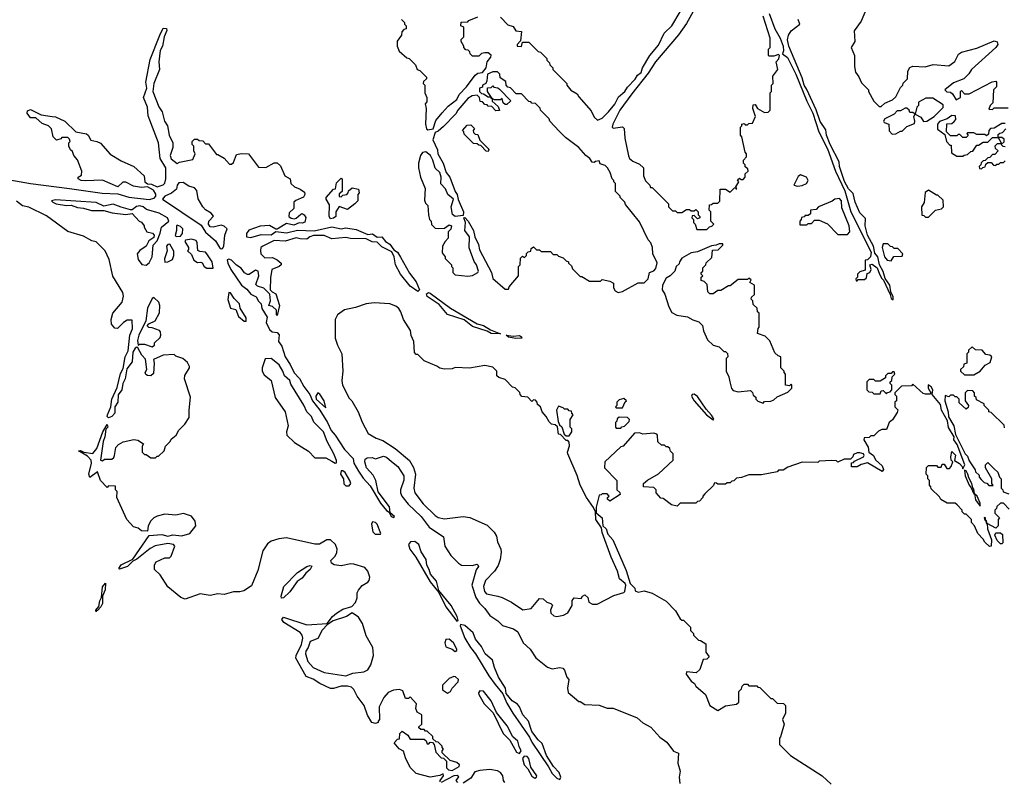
# Model space of a CAD drawing. Extents: x 2386423 to 2568864, y 578392 to 761999.
# Tile 373 of 454: x 2522756 to 2529060, y 693319 to 698194. Entities that reach past the tile are written whole.
import ezdxf

# ---------------------------------------------------------------- set-up
doc = ezdxf.new("R2010")
doc.units = 0

msp = doc.modelspace()

# ---------------------------------------------------------------- linework, layer by layer
at = {"layer": '0CON05XD'}
for points in [[(2527077.5, 698265), (2527025, 698170), (2526973.9, 698096.1), (2526826.7, 697925), (2526778.8, 697851.2), (2526675, 697720), (2526598.8, 697615), (2526552.5, 697525), (2526550, 697505), (2526555, 697500), (2526615, 697507.5), (2526627, 697497), (2526630, 697435), (2526653, 697323), (2526660, 697305), (2526681.7, 697288.3), (2526725, 697270), (2526750, 697245), (2526750, 697195), (2526761.7, 697161.7), (2526790, 697135), (2526795, 697120), (2526805, 697120), (2526910, 697015), (2526910, 696995), (2526935, 696970), (2526955, 696970), (2526965, 696960), (2526995, 696960), (2527025, 696980), (2527045, 696980), (2527055, 696970), (2527075, 696970), (2527085, 696980), (2527100, 696965), (2527100, 696945), (2527110, 696935), (2527110, 696925), (2527095, 696920), (2527075, 696940), (2527061.7, 696938.3), (2527060, 696925), (2527070, 696915), (2527070, 696895), (2527080, 696885), (2527091.7, 696851.7), (2527155, 696850), (2527171.7, 696868.3), (2527188.3, 696871.7), (2527200, 696885), (2527180, 696905), (2527180, 696965), (2527170, 696975), (2527171.7, 697008.3), (2527185, 697010), (2527195, 697020), (2527225, 697020), (2527238.3, 697031.7), (2527241.7, 697108.3), (2527275, 697110), (2527305, 697090), (2527331.7, 697118.3), (2527340, 697120), (2527341.7, 697111.7), (2527348.3, 697111.7), (2527340, 697125), (2527360, 697155), (2527351.7, 697168.3), (2527365, 697180), (2527375, 697170), (2527388.3, 697171.7), (2527400, 697185), (2527401.7, 697208.3), (2527420, 697225), (2527418.3, 697238.3), (2527401.7, 697251.7), (2527400, 697265), (2527390, 697275), (2527390, 697295), (2527410, 697315), (2527410, 697335), (2527400, 697345), (2527380, 697445), (2527370, 697455), (2527370, 697505), (2527380, 697515), (2527380, 697525), (2527395, 697530), (2527401.7, 697521.7), (2527415, 697520), (2527425, 697530), (2527448.3, 697531.7), (2527467.5, 697575), (2527450, 697625), (2527451.7, 697648.3), (2527465, 697650), (2527480, 697625), (2527525, 697600), (2527547, 697603), (2527560, 697615), (2527560, 697725), (2527570, 697735), (2527570, 697775), (2527580, 697785), (2527578.3, 697831.7), (2527610, 697875), (2527600, 697925), (2527617, 697943), (2527620, 697965), (2527615, 697970), (2527585, 697960), (2527555, 697960), (2527550, 697965), (2527550, 698005), (2527560, 698015), (2527560, 698075), (2527517, 698217)], [(2528177.5, 698265), (2528142.5, 698185), (2528098.3, 698121.7), (2528102.5, 698055), (2528080, 698015), (2528100, 697965), (2528100, 697895), (2528108.3, 697858.3), (2528128.8, 697828.8), (2528145, 697790), (2528190, 697745), (2528190, 697735), (2528225, 697672.5), (2528258.3, 697638.3), (2528271.7, 697638.3), (2528295, 697660), (2528345, 697680), (2528365, 697700), (2528395, 697760), (2528410, 697775), (2528411.7, 697788.3), (2528440, 697815), (2528442.5, 697865), (2528455, 697887.5), (2528475, 697896.7), (2528553, 697893), (2528605, 697906.7), (2528705, 697897.5), (2528743, 697927), (2528766.4, 697973.6), (2528785, 697986.7), (2528885, 698011.2), (2528995, 698058.8), (2529015, 698052.5), (2529018.8, 698035), (2529006.7, 698015), (2528850, 697875), (2528833, 697847), (2528800, 697815), (2528735, 697790), (2528680, 697745), (2528691.7, 697731.7), (2528715, 697730), (2528728.3, 697718.3), (2528751.7, 697681.7)], [(2525200, 698195), (2525220, 698175), (2525220, 698165), (2525230, 698155), (2525230, 698135), (2525215, 698130), (2525203, 698117), (2525200, 698095), (2525173.6, 698056.4), (2525173.3, 698025), (2525185, 697992.5), (2525235, 697950), (2525250, 697945), (2525290, 697905), (2525300, 697875), (2525318.3, 697868.3), (2525360, 697825), (2525360, 697815), (2525341.7, 697798.3), (2525340, 697785), (2525350, 697775), (2525350, 697725), (2525362.5, 697695), (2525361.7, 697668.3), (2525352.5, 697655), (2525357.5, 697625), (2525353.8, 697525), (2525360, 697495), (2525368.8, 697488.8), (2525403.3, 697495), (2525421.1, 697548.9), (2525461.4, 697598.6), (2525500, 697640), (2525555, 697682.5), (2525570, 697715), (2525617.5, 697765), (2525671.4, 697838.6), (2525689.5, 697850.5), (2525720, 697855), (2525742.5, 697885), (2525748.8, 697925), (2525772.5, 697955), (2525775, 697967.5), (2525755, 697982.5), (2525735, 697982.5), (2525711.7, 697978.3), (2525695, 697960), (2525655, 697960), (2525640, 697975), (2525638.3, 697988.3), (2525628.3, 697998.3), (2525611.7, 698001.7), (2525600, 698015), (2525600, 698025), (2525582.5, 698055), (2525583, 698067), (2525600, 698085), (2525600, 698145), (2525580, 698155), (2525581.7, 698178.3), (2525625, 698180), (2525631.7, 698188.3), (2525688.3, 698211.7)], [(2525835, 698210), (2525881.7, 698161.7), (2525915, 698150), (2525931.7, 698121.7), (2525968.3, 698118.3), (2525961.7, 698058.3), (2525940, 698035), (2525940, 698025), (2525968.3, 698021.7), (2525975, 698050), (2526015, 698050), (2526075, 697990), (2526090, 697985), (2526130, 697945), (2526130, 697935), (2526148.3, 697918.3), (2526150, 697905), (2526170, 697885), (2526170, 697875), (2526260, 697785), (2526260, 697775), (2526283.6, 697743.6), (2526325, 697720), (2526335, 697700), (2526415, 697610), (2526435, 697570), (2526455, 697550), (2526485, 697563.3), (2526525, 697603.8), (2526566.6, 697653.4), (2526589.7, 697700.3), (2526630.8, 697735), (2526648.1, 697761.9), (2526697.1, 697812.9), (2526711.8, 697838.2), (2526734, 697855), (2526744.4, 697885.6), (2526790, 697965), (2526845, 698031.2), (2526881.9, 698108.1), (2526931.2, 698155), (2526985.6, 698244.4)], [(2527555, 698232.5), (2527591.2, 698135), (2527625.9, 698075.9), (2527643.8, 698025), (2527646.7, 697995), (2527640, 697975), (2527670.8, 697950.8), (2527724.3, 697844.3), (2527795, 697672.5), (2527834, 697595), (2527872.5, 697475), (2527927, 697367), (2527980, 697225), (2528039.4, 697099.4), (2528076.7, 696965), (2528206.7, 696705), (2528203.3, 696675), (2528185, 696657.5), (2528170, 696655), (2528168.3, 696591.7), (2528135, 696580), (2528120, 696565), (2528120, 696545), (2528110, 696535), (2528111.7, 696521.7), (2528118.3, 696521.7), (2528125, 696530), (2528165, 696530), (2528178.3, 696541.7), (2528181.7, 696568.3), (2528200, 696575), (2528206.7, 696595), (2528200, 696625), (2528215, 696630), (2528246.2, 696606.2), (2528261.2, 696565), (2528275, 696537.5), (2528287, 696527), (2528330, 696435), (2528335, 696410), (2528348.3, 696401.7), (2528349.3, 696419.3), (2528332.5, 696452.5), (2528326.7, 696495), (2528297.5, 696537.5), (2528285, 696582.5), (2528260, 696625), (2528251.2, 696675), (2528230.5, 696700.5), (2528223.3, 696745), (2528183.8, 696813.8), (2528170, 696875), (2528171.7, 696921.7), (2528135, 696957.5), (2528106.1, 697026.1), (2528091.7, 697081.7), (2528061.7, 697111.7), (2528037.5, 697157.5), (2528004, 697255), (2528003.3, 697285), (2527944.1, 697394.1), (2527922.5, 697455), (2527918, 697488), (2527881.4, 697541.4), (2527855, 697617.5), (2527795, 697747.5), (2527778.8, 697775), (2527765, 697822.5), (2527680, 698025), (2527672, 698065), (2527678.8, 698095), (2527695, 698122.5), (2527750, 698165), (2527740, 698195)], [(2522605, 697183.2), (2522825, 697144.4), (2523075.6, 697114.4), (2523282.9, 697082.8), (2523385, 697080.3), (2523455, 697058.8), (2523585, 697042.8), (2523617.7, 697052.3), (2523626.7, 697065), (2523626.5, 697076.5), (2523611.7, 697101.7), (2523575, 697123.5), (2523535, 697120.3), (2523485, 697128.5), (2523435, 697154.2), (2523416, 697154), (2523385, 697124.4), (2523285, 697166.2), (2523175, 697163.1), (2523150, 697165), (2523130, 697175), (2523130, 697185), (2523150.7, 697199.3), (2523153.8, 697225), (2523125.9, 697295.9), (2523102.5, 697325), (2523095, 697350), (2523081.7, 697361.7), (2523070, 697385), (2523070, 697405), (2523080, 697415), (2523075, 697430), (2523065, 697440), (2523025, 697440), (2523018.3, 697431.7), (2522991.7, 697421.7), (2522970, 697445), (2522960, 697495), (2522940, 697515), (2522899.5, 697529.5), (2522860, 697565), (2522825, 697566.7), (2522804, 697595), (2522805, 697610), (2522825, 697618.1), (2522894.2, 697584.2), (2522963.8, 697573.8), (2522985, 697572.5), (2523045, 697543.3), (2523115, 697476.2), (2523182.7, 697462.7), (2523193.3, 697455), (2523211.7, 697421.7), (2523250, 697415), (2523273, 697403), (2523335, 697332.5), (2523405, 697290), (2523487.5, 697255), (2523552.5, 697195), (2523556.7, 697155), (2523575, 697143.3), (2523600.5, 697140.5), (2523635, 697123.8), (2523675, 697136.2), (2523685, 697146.7), (2523692.5, 697175), (2523691.3, 697245), (2523655.5, 697305), (2523645.4, 697405), (2523578.7, 697578.7), (2523573.8, 697635), (2523548.8, 697695), (2523570, 697755), (2523564.2, 697795), (2523590.6, 697939.4), (2523652.5, 698095), (2523675, 698140), (2523695, 698136.7), (2523698.8, 698125), (2523681.2, 698085), (2523669.2, 698025), (2523654.4, 697995.6), (2523646.6, 697923.4), (2523651.1, 697875), (2523615.6, 697785), (2523607.5, 697735), (2523647, 697637), (2523668.8, 697605), (2523684, 697545), (2523701.2, 697515), (2523713.8, 697455), (2523736, 697406), (2523736, 697375), (2523718.6, 697325), (2523725, 697302.5), (2523765, 697272.5), (2523778.3, 697281.7), (2523865, 697300), (2523880, 697335), (2523870, 697355), (2523870, 697385), (2523860, 697395), (2523860, 697415), (2523875, 697430), (2523895, 697430), (2523905, 697420), (2523928.3, 697418.3), (2523945, 697400), (2523965, 697400), (2524015, 697330), (2524025, 697330), (2524065, 697307.5), (2524098.3, 697268.3), (2524111.7, 697268.3), (2524125, 697280), (2524145, 697330), (2524175, 697336.7), (2524220, 697335), (2524285, 697250), (2524331.7, 697248.3), (2524385, 697277.5), (2524405, 697277.5), (2524425, 697257.5), (2524453.6, 697193.6), (2524487.5, 697175), (2524492.5, 697145), (2524515, 697123.3), (2524551.7, 697108.3), (2524579.3, 697089.3), (2524582.5, 697075), (2524573, 697057), (2524523, 697037), (2524510, 697025), (2524510, 696985), (2524481.7, 696958.3), (2524480, 696935), (2524493, 696923), (2524515, 696920), (2524527, 696923), (2524555, 696950), (2524565, 696952.5), (2524577.5, 696945), (2524587.1, 696927.1), (2524581.7, 696898.3), (2524565, 696892), (2524545, 696893.3), (2524511.7, 696878.3), (2524465, 696890), (2524405, 696852.5), (2524395, 696852.5), (2524356.1, 696876.1), (2524295, 696873.3), (2524223.2, 696846.8), (2524208, 696825), (2524208.8, 696805), (2524235, 696798.8), (2524301.7, 696818.3), (2524365, 696817.1), (2524395, 696837.5), (2524465, 696829.7), (2524535, 696847.3), (2524641.5, 696841.5), (2524755, 696868.5), (2524815, 696856), (2524845, 696862.2), (2524910.7, 696850.7), (2524985, 696820), (2525015, 696822.5), (2525045, 696802.5), (2525075, 696804.2), (2525098.6, 696775), (2525126.3, 696756.3), (2525151.1, 696721.1), (2525175.3, 696705.3), (2525194.7, 696674.8), (2525251.8, 696571.8), (2525294.5, 696515), (2525315.6, 696465), (2525305.4, 696454.6), (2525255, 696488.5), (2525194.1, 696564.1), (2525161.5, 696625), (2525154.5, 696675), (2525137.6, 696707.6), (2525075, 696740), (2525045, 696769.2), (2525012.7, 696772.7), (2524975, 696790.5), (2524873.6, 696793.6), (2524845, 696800), (2524755, 696792), (2524705, 696812.3), (2524636.8, 696813.2), (2524613.3, 696805), (2524595, 696790), (2524551.2, 696791.2), (2524525, 696798.6), (2524454.6, 696775.4), (2524385, 696780), (2524313.3, 696745), (2524300, 696735), (2524297.5, 696715), (2524300, 696695), (2524325, 696670), (2524375, 696672.5), (2524405, 696657.5), (2524430, 696635), (2524430, 696625), (2524416.1, 696613.9), (2524370, 696595), (2524361.7, 696541.7)], [(2526587.7, 696447.7), (2526615, 696453.3), (2526715, 696510), (2526755, 696510), (2526780, 696535), (2526787.5, 696575), (2526815, 696586), (2526828.9, 696601.1), (2526836.7, 696636.7), (2526810, 696695), (2526807.5, 696735), (2526797.5, 696765), (2526780, 696785), (2526725, 696900), (2526635, 697010), (2526630, 697025), (2526600, 697055), (2526600, 697065), (2526570, 697095), (2526570, 697145), (2526560, 697155), (2526560, 697165), (2526550, 697175), (2526537.5, 697215), (2526520, 697245), (2526505, 697260), (2526471.7, 697271.7), (2526465, 697290), (2526443, 697287), (2526435, 697280), (2526421.7, 697281.7), (2526406.4, 697306.4), (2526380, 697325), (2526336.4, 697376.4), (2526250.7, 697440.7), (2526210.7, 697480.7), (2526150, 697545), (2526145, 697560), (2526090, 697615), (2526088.3, 697628.3), (2526058.3, 697658.3), (2526035, 697660), (2526028.3, 697668.3), (2526015, 697670), (2525968.3, 697718.3), (2525935, 697720), (2525898.3, 697758.3), (2525881.7, 697761.7), (2525870, 697775), (2525868.3, 697798.3), (2525831.7, 697821.7), (2525830, 697845), (2525815, 697860), (2525785, 697860), (2525750, 697845), (2525747.5, 697802.5), (2525740, 697785), (2525720, 697775), (2525718.3, 697761.7), (2525700, 697755), (2525700, 697735), (2525711.7, 697721.7), (2525725, 697720), (2525755, 697700), (2525770, 697700), (2525771.7, 697691.7), (2525780, 697690), (2525781.7, 697671.7), (2525818.3, 697638.3), (2525828.3, 697611.7), (2525805, 697610), (2525778.3, 697638.3), (2525755, 697640), (2525748.3, 697648.3), (2525735, 697650), (2525718.3, 697668.3), (2525705, 697670), (2525700, 697695), (2525685, 697710), (2525653, 697707), (2525625, 697690), (2525562, 697615), (2525549.2, 697590.8), (2525470, 697510), (2525435, 697480), (2525415, 697472.5), (2525400, 697425), (2525431.7, 697361.7), (2525432.5, 697335), (2525466.7, 697275), (2525486.7, 697215), (2525510, 697185), (2525544.1, 697094.1), (2525556.7, 697075), (2525563.6, 697043.6), (2525596.7, 696965), (2525595, 696940), (2525543.8, 696933.8), (2525526.4, 696946.4), (2525518, 696995), (2525533.3, 697045), (2525496.2, 697075), (2525482.3, 697112.3), (2525452.3, 697142.3), (2525454, 697185), (2525446.7, 697215), (2525415, 697242.5), (2525402, 697295), (2525386.7, 697325), (2525357.1, 697347.1), (2525335, 697343.8), (2525322, 697325), (2525310, 697275), (2525310, 697245), (2525322.5, 697185), (2525353, 697113), (2525348.3, 697038.3), (2525355, 697020), (2525370, 697005), (2525372.5, 696945), (2525380, 696915), (2525390, 696905), (2525393, 696883), (2525415, 696860), (2525435, 696857.5), (2525475, 696860), (2525505, 696880), (2525520, 696875), (2525517, 696853), (2525500, 696835), (2525500, 696795), (2525480, 696775), (2525462.5, 696745), (2525461.7, 696701.7), (2525480, 696675), (2525480, 696665), (2525520, 696625), (2525520, 696615), (2525530, 696605), (2525530, 696575), (2525545, 696560), (2525625, 696552.5), (2525655, 696557.5), (2525690, 696575), (2525692.5, 696585), (2525680, 696625), (2525666.1, 696646.1), (2525633.9, 696733.9), (2525636.2, 696805), (2525606.2, 696845), (2525610, 696895), (2525600, 696925), (2525605, 696927.5), (2525627.5, 696905), (2525661.2, 696845), (2525670, 696805), (2525694.1, 696754.1), (2525700.5, 696720.5), (2525776.8, 696576.8), (2525785, 696537.5), (2525865, 696470), (2525885, 696470), (2525890, 696485), (2525950, 696555), (2525950, 696615), (2525960, 696625), (2525961.7, 696668.3), (2525975, 696680), (2525988.3, 696671.7), (2526000, 696685), (2526001.7, 696698.3), (2526011.7, 696708.3), (2526028.3, 696711.7), (2526031.7, 696728.3), (2526045, 696740), (2526065, 696720), (2526085, 696720), (2526095, 696710), (2526155, 696710), (2526171.7, 696691.7), (2526195, 696690), (2526205, 696680), (2526235, 696670), (2526255, 696650), (2526270, 696645), (2526270, 696635), (2526288.3, 696618.3), (2526295, 696600), (2526345, 696550), (2526355, 696550), (2526405, 696520), (2526475, 696520), (2526485, 696530), (2526535, 696520), (2526557, 696507), (2526558, 696478), (2526567.5, 696457.5), (2526587.7, 696447.7)], [(2525875, 697650), (2525865, 697650), (2525851.7, 697661.7), (2525845, 697690), (2525835, 697680), (2525795, 697680), (2525780, 697690), (2525750, 697735), (2525751.7, 697758.3), (2525775, 697760), (2525785, 697770), (2525791.7, 697761.7), (2525817, 697757), (2525828.3, 697748.3), (2525900, 697675), (2525875, 697650)], [(2528751.7, 697681.7), (2528780, 697695), (2528780, 697735), (2528785, 697740), (2528805, 697720), (2528835, 697720), (2528983, 697797), (2529005, 697800), (2529010, 697795), (2529010, 697765), (2528990, 697745), (2528987.5, 697662.5), (2528970, 697645), (2528961.7, 697621.7), (2528985, 697620), (2528995, 697630), (2529085, 697630)], [(2528341.7, 697461.7), (2528365, 697462.5), (2528395, 697480), (2528405, 697480), (2528435, 697510), (2528485, 697530), (2528487.5, 697545), (2528480, 697575), (2528490, 697590), (2528525, 697570), (2528543, 697543), (2528565, 697543.3), (2528610, 697575), (2528668.3, 697631.7), (2528668.3, 697648.3), (2528601.7, 697691.7), (2528558.3, 697691.7), (2528510, 697665), (2528510, 697645), (2528500, 697635), (2528490, 697590), (2528475, 697600), (2528455, 697600), (2528450, 697615), (2528435, 697627.5), (2528425, 697627.5), (2528395, 697610), (2528375, 697610), (2528355, 697590), (2528295, 697560), (2528287.5, 697545), (2528290, 697535), (2528320, 697525), (2528323, 697483), (2528341.7, 697461.7)], [(2529065, 697530), (2529045, 697530), (2528995, 697500), (2528971.7, 697498.3), (2528960, 697485), (2528958.3, 697461.7), (2528945, 697450), (2528935, 697460), (2528885, 697460), (2528865, 697470), (2528825, 697470), (2528820, 697465), (2528828.3, 697451.7), (2528815, 697440), (2528795, 697440), (2528775, 697460), (2528765, 697460), (2528755, 697450), (2528715, 697450), (2528690, 697475), (2528691.7, 697528.3), (2528725, 697530), (2528738.3, 697541.7), (2528750, 697555), (2528748.3, 697578.3), (2528725, 697580), (2528695, 697560), (2528645, 697542.5), (2528633.3, 697525), (2528633, 697493), (2528678.3, 697458.3), (2528690, 697415), (2528711.7, 697391.7), (2528720, 697390), (2528721.7, 697341.7), (2528755, 697320), (2528795, 697320), (2528803, 697327), (2528825, 697330), (2528845, 697350), (2528858.3, 697351.7), (2528885, 697390), (2528895, 697390), (2528925, 697410), (2528955, 697410), (2528985, 697440), (2529020, 697440), (2529040, 697405), (2529040, 697400), (2529015, 697400), (2529000, 697385), (2529001.7, 697371.7), (2529020, 697355), (2528998.3, 697331.7), (2528985, 697330), (2528968.3, 697311.7), (2528955, 697310), (2528938.3, 697291.7), (2528925, 697290), (2528911.7, 697278.3), (2528910, 697265), (2528900, 697255), (2528901.7, 697241.7), (2528915, 697240), (2528921.7, 697248.3), (2528938.3, 697251.7), (2528941.7, 697268.3), (2528955, 697280), (2528975, 697280), (2528991.7, 697261.7), (2529005, 697260), (2529011.7, 697268.3), (2529025, 697270), (2529035, 697280), (2529055, 697280), (2529065, 697290)], [(2525755, 697350), (2525741.7, 697351.7), (2525708.3, 697388.3), (2525695, 697390), (2525685, 697400), (2525661.7, 697401.7), (2525601.7, 697461.7), (2525600, 697475), (2525590, 697485), (2525621.7, 697518.3), (2525645, 697520), (2525668.3, 697498.3), (2525660, 697485), (2525661.7, 697471.7), (2525671.7, 697461.7), (2525688.3, 697458.3), (2525701.7, 697421.7), (2525760, 697365), (2525755, 697350)], [(2529065, 697380), (2529051.7, 697381.7), (2529040, 697395), (2529058.3, 697411.7), (2529058.3, 697428.3), (2529045, 697440), (2529020, 697440), (2529021.7, 697458.3), (2529031.7, 697468.3), (2529048.3, 697471.7), (2529070, 697495)], [(2524745, 696920), (2524737.5, 696935), (2524739.3, 697009.3), (2524717.5, 697045), (2524717.5, 697055), (2524765, 697110), (2524778.3, 697111.7), (2524785, 697150), (2524815, 697180), (2524820, 697175), (2524820, 697095), (2524801.7, 697078.3), (2524801.7, 697061.7), (2524815, 697060), (2524825, 697070), (2524850, 697075), (2524860, 697085), (2524861.7, 697098.3), (2524885, 697117.5), (2524925, 697110), (2524930, 697085), (2524920, 697075), (2524920, 697035), (2524902.5, 697015), (2524855, 696980), (2524801.7, 696998.3), (2524780, 696965), (2524780, 696935), (2524765, 696923.3), (2524745, 696920)], [(2527735, 697129.2), (2527765, 697132.7), (2527792.9, 697145), (2527804.4, 697165), (2527793.8, 697185), (2527755, 697200), (2527739.5, 697190.5), (2527712.5, 697135), (2527735, 697129.2)], [(2524045, 696728), (2524055, 696730), (2524063.8, 696745), (2524070, 696815), (2524083.8, 696855), (2524065, 696872), (2524045, 696879.2), (2523994.4, 696865.6), (2523975, 696867.1), (2523964.7, 696884.7), (2523966, 696904), (2523995.7, 696935.7), (2523982, 696955), (2523945.9, 696975.9), (2523927.5, 696995), (2523898.3, 697048.3), (2523890.7, 697100.7), (2523875, 697117.5), (2523838.3, 697128.3), (2523801.7, 697151.7), (2523775, 697150), (2523763.8, 697135), (2523760, 697110), (2523727.5, 697082.5), (2523685, 697064.3), (2523669.4, 697045), (2523917.8, 696877.8), (2523945, 696834.6), (2524009.4, 696779.4), (2524035, 696735.8), (2524045, 696728)], [(2528575, 696930), (2528620, 696975), (2528657, 696983), (2528670, 696995), (2528668.3, 697038.3), (2528635, 697070), (2528625, 697070), (2528575, 697102.5), (2528553, 697087), (2528547, 697023), (2528530, 696995), (2528531.7, 696941.7), (2528545, 696940), (2528555, 696930), (2528575, 696930)], [(2523363.3, 695405), (2523371.2, 695455), (2523387.5, 695475), (2523418.3, 695491.7), (2523487, 695507), (2523511.7, 695501.7), (2523548.3, 695478.3), (2523540, 695465), (2523540, 695425), (2523555, 695410), (2523565, 695410), (2523595, 695390), (2523625, 695390), (2523635, 695400), (2523645, 695400), (2523680, 695435), (2523690, 695465), (2523720, 695495), (2523725, 695510), (2523757.5, 695535), (2523773.9, 695566.1), (2523812.5, 695605), (2523841.7, 695648.3), (2523840, 695695), (2523848.8, 695778.8), (2523810, 695895), (2523814.1, 695915.9), (2523842.5, 695965), (2523842.5, 695975), (2523829.3, 695999.3), (2523800, 696025), (2523755, 696040), (2523745, 696050), (2523673.6, 696046.4), (2523611.7, 696018.3), (2523617.5, 695995), (2523611.7, 695928.3), (2523596.4, 695913.6), (2523575, 695917.5), (2523563.6, 695923.6), (2523560, 695935), (2523570, 695955), (2523561.7, 696021.7), (2523537, 696047), (2523513, 696093), (2523505, 696097.5), (2523495, 696091.2), (2523480.8, 696065), (2523475.8, 696005), (2523441.2, 695958.8), (2523430.4, 695895), (2523416.5, 695865), (2523409.5, 695825), (2523386.4, 695793.6), (2523383.6, 695746.4), (2523364.2, 695715), (2523365.8, 695675), (2523346.2, 695655), (2523325, 695646.2), (2523316.2, 695655), (2523317.1, 695665), (2523338.6, 695715), (2523345.6, 695765), (2523380.4, 695839.6), (2523401.5, 695928.5), (2523418, 695962), (2523431.8, 696035), (2523450, 696075), (2523460, 696175), (2523477.5, 696215), (2523475, 696270), (2523445, 696270), (2523420, 696255), (2523381.7, 696218.3), (2523365, 696220), (2523343.3, 696245), (2523342.5, 696275), (2523352.5, 696315), (2523412.5, 696385), (2523420, 696425), (2523417, 696447), (2523352.3, 696552.3), (2523328.8, 696658.8), (2523303.3, 696715), (2523245, 696772.5), (2523218.3, 696778.3), (2523165, 696807.5), (2523065, 696838), (2522928.3, 696938.3), (2522815, 696994.2), (2522773.1, 697003.1), (2522735, 697032.5)], [(2523565, 696622.5), (2523585, 696636.7), (2523604.3, 696675), (2523610, 696750), (2523635, 696777.5), (2523655, 696826.7), (2523663.3, 696866.7), (2523711.5, 696905), (2523702.2, 696925), (2523648.1, 696955), (2523568.4, 696978.4), (2523545.4, 696995.4), (2523525, 697001.9), (2523502.7, 696997.3), (2523475, 696977.5), (2523465, 696977.5), (2523405, 696992.9), (2523355, 697013.8), (2523295, 697000), (2523245, 697023.1), (2522985, 697040), (2522960, 697035), (2522967.5, 697025), (2522990, 697015), (2523055, 697003.8), (2523085, 697006.2), (2523125, 696991.4), (2523165, 696987.8), (2523215, 696972.9), (2523293.6, 696973.6), (2523347, 696957), (2523435, 696946.2), (2523475, 696952.5), (2523520, 696905), (2523535, 696897.5), (2523552.5, 696875), (2523552.5, 696865), (2523570, 696835), (2523607, 696827), (2523617.5, 696815), (2523615, 696800), (2523581.7, 696778.3), (2523566.4, 696743.6), (2523525, 696717.5), (2523507.5, 696695), (2523515, 696660), (2523537, 696627), (2523565, 696622.5)], [(2528055, 696820), (2528070, 696835), (2528067.5, 696875), (2528020.7, 696990.7), (2528017.5, 697035), (2528005, 697048.8), (2527975, 697045.7), (2527957.7, 697032.3), (2527870, 696995), (2527855, 696980), (2527820, 696975), (2527818.3, 696951.7), (2527805, 696940), (2527785, 696940), (2527778.3, 696931.7), (2527761.7, 696928.3), (2527760, 696915), (2527750, 696905), (2527751.7, 696881.7), (2527795, 696880), (2527805, 696890), (2527825, 696890), (2527845, 696910), (2527875, 696910), (2527928.3, 696888.3), (2527995, 696820), (2528055, 696820)], [(2523757, 696807), (2523785, 696807.5), (2523799.2, 696825), (2523799.4, 696855), (2523785, 696870.6), (2523765, 696879.2), (2523760, 696875), (2523760.6, 696845), (2523752, 696812), (2523757, 696807)], [(2523685, 696642.5), (2523705, 696643.3), (2523735, 696660), (2523742.5, 696685), (2523741.7, 696711.7), (2523717.3, 696757.3), (2523705, 696755.6), (2523696.2, 696745), (2523700, 696715), (2523684, 696664), (2523685, 696642.5)], [(2523953, 696603), (2523995, 696603.3), (2523987.3, 696645), (2523955, 696694.3), (2523945, 696705.4), (2523910, 696710), (2523897.3, 696717.3), (2523893.1, 696765), (2523885, 696780), (2523855, 696790), (2523817, 696783), (2523812.5, 696775), (2523836.7, 696735), (2523837, 696723), (2523830, 696715), (2523855, 696690), (2523870, 696655), (2523895, 696640), (2523915, 696642.5), (2523925, 696636.7), (2523936.2, 696615), (2523953, 696603)], [(2527515, 695740), (2527525, 695750), (2527565, 695752.5), (2527585, 695760), (2527605, 695780), (2527675, 695810), (2527700, 695835), (2527700, 695855), (2527695, 695860), (2527685, 695850), (2527660, 695855), (2527660, 695925), (2527650, 695935), (2527650, 695945), (2527630, 695965), (2527630, 696035), (2527611.7, 696041.7), (2527591.7, 696061.7), (2527558.3, 696138.3), (2527528.3, 696168.3), (2527480, 696185), (2527483, 696217), (2527490, 696225), (2527490, 696315), (2527480, 696325), (2527478.3, 696348.3), (2527451.7, 696371.7), (2527450, 696395), (2527440, 696405), (2527441.7, 696418.3), (2527460, 696435), (2527460, 696495), (2527431.7, 696511.7), (2527438.3, 696528.3), (2527425, 696540), (2527415, 696530), (2527355, 696530), (2527305, 696490), (2527295, 696490), (2527245, 696460), (2527225, 696460), (2527195, 696440), (2527175, 696440), (2527161.7, 696451.7), (2527158.3, 696498.3), (2527138.3, 696518.3), (2527120, 696525), (2527120, 696545), (2527130, 696555), (2527120, 696565), (2527120, 696575), (2527130, 696585), (2527130, 696605), (2527150, 696625), (2527151.7, 696638.3), (2527188.3, 696671.7), (2527191.7, 696718.3), (2527228.3, 696721.7), (2527258.3, 696751.7), (2527258.3, 696758.3), (2527235, 696760), (2527215, 696750), (2527185, 696746.7), (2527095, 696707.5), (2527055, 696702.5), (2526995, 696667.5), (2526980, 696645), (2526978.3, 696631.7), (2526960, 696615), (2526950, 696585), (2526920, 696555), (2526895, 696540), (2526872.5, 696495), (2526870, 696465), (2526887, 696437), (2526912.5, 696355), (2526930.7, 696320.7), (2526963, 696303), (2527031.7, 696291.7), (2527065, 696272.5), (2527105, 696260), (2527127, 696237), (2527133, 696203), (2527160, 696145), (2527195, 696110), (2527235, 696100), (2527265, 696070), (2527275, 696070), (2527288.3, 696058.3), (2527290, 696035), (2527280, 696025), (2527280, 695945), (2527297, 695907), (2527302.5, 695875), (2527313, 695833), (2527325, 695820), (2527355, 695812.5), (2527435, 695820), (2527448.3, 695808.3), (2527451.7, 695791.7), (2527468.3, 695778.3), (2527470, 695765), (2527481.7, 695751.7), (2527515, 695740)], [(2528335, 696650), (2528351.7, 696678.3), (2528405, 696680), (2528410, 696695), (2528378.3, 696728.3), (2528355, 696730), (2528345, 696740), (2528331.7, 696741.7), (2528315, 696760), (2528285, 696760), (2528277.5, 696735), (2528293.3, 696675), (2528310, 696655), (2528335, 696650)], [(2524361.7, 696541.7), (2524360, 696465), (2524371.7, 696451.7), (2524395, 696440), (2524420, 696365), (2524405, 696300), (2524400, 696305), (2524400, 696335), (2524375, 696357.5), (2524350, 696365), (2524362.5, 696395), (2524357.5, 696437.5), (2524320, 696475), (2524277.5, 696487.5), (2524268.3, 696498.3), (2524286.2, 696555), (2524282.5, 696585), (2524265, 696590), (2524225, 696563.3), (2524215, 696563.3), (2524195, 696574), (2524174.3, 696604.3), (2524145, 696623.1), (2524112.5, 696655), (2524095, 696661.1), (2524085, 696656), (2524087.8, 696635), (2524106.7, 696595), (2524175, 696493.8), (2524209.1, 696469.1), (2524235, 696436.7), (2524270.7, 696420.7), (2524285, 696392.5), (2524302.5, 696375), (2524306.7, 696345), (2524340, 696290), (2524334.7, 696255), (2524355, 696210), (2524372, 696195), (2524405, 696191.2), (2524417.1, 696177.1), (2524413.5, 696135), (2524433.5, 696105), (2524455.2, 696035), (2524487.7, 695987.7), (2524513.2, 695933.2), (2524547.8, 695897.8), (2524575.5, 695845.5), (2524614, 695794), (2524630.1, 695755), (2524676.8, 695695), (2524727.5, 695615), (2524749.3, 695565), (2524775.9, 695535), (2524835, 695443.5), (2524890, 695385), (2524896.2, 695355), (2524925, 695304), (2524955, 695259.6), (2524999.9, 695209.9), (2525065, 695099.4), (2525105, 695052.5), (2525122.5, 695042.5), (2525135, 695014.3), (2525151.7, 695008.3), (2525155.8, 695015), (2525127, 695037), (2525124.2, 695075), (2525051.1, 695171.1), (2525035.4, 695245.4), (2525018.2, 695278.2), (2524977.3, 695325), (2524965.6, 695365), (2524968, 695382), (2524981.5, 695388.5), (2525012, 695392), (2525035, 695383.3), (2525085, 695399.2), (2525105, 695394), (2525137.1, 695367.1), (2525178, 695335), (2525214.3, 695275), (2525215, 695247.5), (2525194.3, 695185), (2525194.2, 695165), (2525202.9, 695145), (2525243.2, 695093.2), (2525327.1, 695015), (2525376.8, 694946.8), (2525470, 694885), (2525477.5, 694825), (2525516.7, 694765), (2525565, 694714.4), (2525585, 694702.9), (2525655, 694700), (2525681.7, 694708.3), (2525690, 694705), (2525693.3, 694695), (2525678.3, 694671.7), (2525651.2, 694575), (2525676.6, 694496.6), (2525699.1, 694459.1), (2525734.3, 694425), (2525765, 694380), (2525816.4, 694346.4), (2525846.4, 694316.4), (2525917.5, 694295), (2525945.7, 694275.7), (2525980, 694205), (2526023.3, 694165), (2526060.5, 694110.5), (2526135, 694050), (2526165, 694040), (2526215, 694047.5), (2526232.5, 694042.5), (2526245, 694030), (2526260, 693985), (2526271.7, 693971.7), (2526262.5, 693915), (2526268.3, 693888.3), (2526335, 693830), (2526345, 693830), (2526375, 693810), (2526465, 693807.5), (2526517, 693787), (2526555, 693786.7), (2526710, 693725), (2526745, 693692.5), (2526795.9, 693665.9), (2526855, 693602.5), (2526899.3, 693569.3), (2526941.7, 693511.7), (2526975, 693500), (2526970, 693435), (2526984, 693385), (2526978.8, 693345), (2526983.3, 693305)], [(2524205, 696264), (2524205.5, 696285), (2524167.8, 696347.8), (2524164, 696375), (2524129.8, 696409.8), (2524105, 696446), (2524095, 696447.5), (2524087.7, 696402.3), (2524105, 696347.5), (2524139.3, 696339.3), (2524156.2, 696295), (2524192.5, 696265), (2524205, 696264)], [(2525835, 696184), (2525775, 696184.5), (2525749.3, 696199.3), (2525655, 696230.9), (2525601.9, 696271.9), (2525495, 696306.2), (2525440.9, 696370.9), (2525365, 696423.1), (2525360.3, 696439.7), (2525372.8, 696447.2), (2525385, 696443.1), (2525515, 696346.5), (2525685, 696247.1), (2525726.2, 696236.2), (2525769.4, 696209.4), (2525835, 696184)], [(2523605, 696100), (2523618.3, 696111.7), (2523620, 696125), (2523655, 696160), (2523660, 696175), (2523657, 696197), (2523650, 696205), (2523605, 696222.5), (2523583.6, 696223.6), (2523572.5, 696235), (2523583, 696247), (2523623, 696267), (2523651.7, 696318.3), (2523652.5, 696365), (2523646.7, 696385), (2523615, 696416.2), (2523605, 696410), (2523575, 696346.7), (2523564.3, 696265.7), (2523519.5, 696175), (2523510.9, 696140.9), (2523515, 696110), (2523523.3, 696116.7), (2523555, 696116.2), (2523605, 696100)], [(2526195, 694374), (2526238.3, 694381.7), (2526265, 694396.7), (2526292.5, 694445), (2526293, 694477), (2526305, 694492.5), (2526351.7, 694488.3), (2526360, 694505), (2526375, 694512.5), (2526392.5, 694495), (2526400, 694465), (2526423.9, 694453.9), (2526453.9, 694453.9), (2526560.9, 694509.1), (2526625, 694526.7), (2526631.2, 694535), (2526636, 694575), (2526632, 694585), (2526595.5, 694615.5), (2526584.2, 694665), (2526543.5, 694753.5), (2526485, 694912.5), (2526480.7, 694940.7), (2526445.7, 694995), (2526442.5, 695045), (2526430.7, 695070.7), (2526384, 695135), (2526344.1, 695214.1), (2526325, 695277.5), (2526266, 695415), (2526263.9, 695426.1), (2526276.2, 695466.2), (2526275, 695490), (2526265, 695500), (2526255, 695500), (2526218.3, 695538.3), (2526205, 695540), (2526198.3, 695588.3), (2526185, 695600), (2526160, 695605), (2526145, 695620), (2526127.5, 695655), (2526100, 695685), (2526090, 695715), (2526071.7, 695731.7), (2526070, 695745), (2526058.3, 695758.3), (2526045, 695760), (2526035, 695750), (2526008.3, 695778.3), (2525971.7, 695781.7), (2525960, 695795), (2525958.3, 695808.3), (2525928.3, 695838.3), (2525911.7, 695841.7), (2525865, 695890), (2525823, 695903), (2525810, 695915), (2525810, 695945), (2525785, 695970), (2525735, 695980), (2525635, 695962.5), (2525545, 695967.5), (2525525, 695960), (2525475, 695957.5), (2525445, 695962.5), (2525427, 695977), (2525345, 696010), (2525305, 696050), (2525295, 696050), (2525283, 696063), (2525280, 696135), (2525263, 696173), (2525257.5, 696205), (2525213.9, 696273.9), (2525196.7, 696325), (2525183.3, 696345), (2525165, 696361.2), (2525125, 696376.2), (2525025, 696382.5), (2524974.4, 696375.6), (2524905, 696351.2), (2524835, 696336.7), (2524790, 696305), (2524776, 696275), (2524776, 696155), (2524789.7, 696109.7), (2524818.8, 696055), (2524825.8, 695945), (2524819.2, 695885), (2524822.5, 695855), (2524865, 695772.5), (2524882.5, 695755), (2524923.3, 695685), (2524948.3, 695618.3), (2524987.5, 695545), (2525037.5, 695515), (2525081.2, 695501.2), (2525160, 695450), (2525252.5, 695372.5), (2525277.9, 695327.9), (2525289.4, 695285), (2525279.5, 695195), (2525285, 695166.2), (2525339.4, 695095), (2525415, 695020), (2525435, 695007.5), (2525475, 695000), (2525595, 695013.5), (2525638.2, 695008.2), (2525748.7, 694958.7), (2525793, 694913), (2525807.7, 694887.7), (2525815, 694852.5), (2525836.2, 694805), (2525839.2, 694785), (2525831.7, 694738.3), (2525818.6, 694701.4), (2525796.1, 694663.9), (2525738.8, 694605), (2525725.8, 694565), (2525732.9, 694535), (2525745, 694518.8), (2525816.2, 694503.8), (2525845.9, 694495.9), (2525905, 694466.7), (2525977, 694417), (2526030, 694425), (2526085, 694490), (2526107, 694487), (2526130, 694465), (2526157, 694457), (2526167.5, 694447.5), (2526153.8, 694415), (2526155.9, 694395.9), (2526175, 694378.8), (2526195, 694374)], [(2525933.4, 696153.4), (2525885, 696162.5), (2525870, 696175), (2525915, 696168.8), (2525955, 696172.5), (2525968.8, 696165), (2525970, 696155), (2525965, 696154.4), (2525933.4, 696153.4)], [(2528865, 695920), (2528906.4, 695943.6), (2528937, 695983), (2528969.3, 696000.7), (2528980, 696035), (2528967, 696047), (2528941.7, 696051.7), (2528918.3, 696078.3), (2528875, 696080), (2528855, 696100), (2528831.7, 696078.3), (2528830, 696065), (2528820, 696055), (2528820, 695995), (2528801.7, 695988.3), (2528798.3, 695971.7), (2528780, 695955), (2528780, 695945), (2528805, 695920), (2528865, 695920)], [(2524775, 695356), (2524785, 695357.5), (2524785, 695372.5), (2524767.5, 695415), (2524723.8, 695493.9), (2524701.9, 695555), (2524638.3, 695618.3), (2524623.8, 695655), (2524594.2, 695684.2), (2524575.9, 695725.9), (2524491.8, 695861.8), (2524485.1, 695885.1), (2524450.8, 695915), (2524441.2, 695945), (2524417.5, 695985), (2524365, 696026), (2524327.5, 696022.5), (2524308.8, 695965), (2524308.8, 695945), (2524320.3, 695920.3), (2524365.7, 695885), (2524390.6, 695775), (2524455, 695683.3), (2524475.7, 695595), (2524463.3, 695555), (2524466.7, 695535), (2524515, 695486.7), (2524605, 695432.5), (2524645, 695390), (2524715, 695389.2), (2524755, 695368), (2524775, 695356)], [(2528305, 695800), (2528311.7, 695808.3), (2528328.3, 695811.7), (2528340, 695825), (2528340, 695855), (2528330, 695865), (2528330, 695875), (2528340, 695885), (2528341.7, 695908.3), (2528360, 695925), (2528355, 695940), (2528345, 695940), (2528335, 695930), (2528315, 695930), (2528300, 695915), (2528298.3, 695901.7), (2528265, 695880), (2528235, 695880), (2528225, 695890), (2528195, 695890), (2528180, 695875), (2528180, 695825), (2528191.7, 695811.7), (2528215, 695810), (2528225, 695800), (2528265, 695800), (2528271.7, 695818.3), (2528285, 695820), (2528305, 695800)], [(2529091.7, 695061.7), (2529055, 695100), (2529035, 695100), (2529011.7, 695078.3), (2529010, 695065), (2529000, 695055), (2529000, 695035), (2529030, 695005), (2529020, 694995), (2529020, 694955), (2529005, 694940), (2528950, 694970), (2528946.7, 694986.7), (2528940, 694990), (2528940, 695005), (2528931.7, 695008.3), (2528932.5, 694995), (2528940, 694990), (2528945, 694970), (2528950, 694970), (2528952.5, 694935), (2528977.5, 694865), (2528976.7, 694823.3), (2528965, 694822.5), (2528935, 694850), (2528925, 694870), (2528890, 694905), (2528870, 694955), (2528850, 694975), (2528850, 694995), (2528815, 695030), (2528805, 695030), (2528790, 695045), (2528790, 695055), (2528758.3, 695088.3), (2528745, 695100), (2528695, 695100), (2528653.6, 695123.6), (2528645, 695140), (2528591.7, 695191.7), (2528590, 695205), (2528580, 695215), (2528580, 695245), (2528570, 695255), (2528570, 695275), (2528560, 695285), (2528561.7, 695328.3), (2528575, 695340), (2528625, 695340), (2528635, 695330), (2528655, 695330), (2528661.7, 695348.3), (2528675, 695350), (2528691.7, 695321.7), (2528708.3, 695321.7), (2528720, 695335), (2528730, 695365), (2528720, 695375), (2528717.5, 695395), (2528725, 695430), (2528747, 695407), (2528741.7, 695371.7), (2528773, 695353), (2528790, 695335), (2528795, 695320), (2528807.5, 695345), (2528757.5, 695475), (2528737.5, 695505), (2528740, 695525), (2528703, 695583), (2528697, 695627), (2528657.5, 695695), (2528650.7, 695730.7), (2528597.5, 695795), (2528602.5, 695825), (2528592.5, 695845), (2528572.5, 695857.5), (2528573.3, 695835), (2528590, 695805), (2528582.5, 695797.5), (2528556.1, 695796.1), (2528541.2, 695801.2), (2528475, 695860), (2528465, 695850), (2528401.7, 695848.3), (2528360, 695805), (2528360, 695795), (2528370, 695785), (2528370, 695755), (2528360, 695745), (2528360, 695715), (2528377.5, 695697.5), (2528375, 695680), (2528345, 695632.5), (2528322.5, 695615), (2528305, 695570), (2528275, 695570), (2528255, 695560), (2528225, 695530), (2528205, 695530), (2528195, 695520), (2528161.7, 695518.3), (2528160, 695505), (2528187.5, 695457.5), (2528192.5, 695425), (2528222.5, 695405), (2528235, 695377.5), (2528277.5, 695337.5), (2528286.7, 695315), (2528277.5, 695302.5), (2528185, 695357.5), (2528143, 695347), (2528117, 695333), (2528081.7, 695331.7), (2528081.7, 695358.3), (2528095, 695360), (2528101.7, 695368.3), (2528157.5, 695395), (2528162.5, 695405), (2528157.5, 695415), (2528135, 695422.5), (2528118.3, 695421.7), (2528095, 695410), (2528090, 695395), (2528075, 695380), (2528035, 695380), (2527995, 695362.5), (2527985, 695370), (2527955, 695372.5), (2527875, 695367.5), (2527865, 695360), (2527765, 695362.5), (2527675, 695330), (2527645, 695310), (2527615, 695310), (2527605, 695300), (2527505, 695280), (2527425, 695280), (2527377, 695263), (2527345, 695260), (2527328.3, 695241.7), (2527315, 695240), (2527305, 695230), (2527285, 695230), (2527275, 695220), (2527225, 695220), (2527218.3, 695228.3), (2527205, 695230), (2527198.3, 695211.7), (2527141.7, 695158.3), (2527130, 695145), (2527130, 695135), (2527108.3, 695111.7), (2527095, 695110), (2527085, 695100), (2526985, 695100), (2526965, 695080), (2526928.3, 695088.3), (2526875, 695130), (2526861.7, 695131.7), (2526830, 695165), (2526830, 695185), (2526815, 695200), (2526750, 695205), (2526750, 695225), (2526775, 695247.5), (2526845, 695287.5), (2526940, 695375), (2526940, 695415), (2526921.7, 695431.7), (2526918.3, 695448.3), (2526905, 695460), (2526895, 695460), (2526885, 695470), (2526865, 695470), (2526841.7, 695491.7), (2526840, 695535), (2526835, 695540), (2526815, 695547.5), (2526745, 695540), (2526725, 695550), (2526691.7, 695548.3), (2526620, 695465), (2526605, 695460), (2526502.5, 695365), (2526500, 695325), (2526580, 695245), (2526580, 695185), (2526598.3, 695168.3), (2526600, 695155), (2526535, 695112.5), (2526520, 695125), (2526520, 695135), (2526530, 695145), (2526518.3, 695158.3), (2526485, 695160), (2526478.3, 695151.7), (2526465, 695150), (2526446.4, 695073.6), (2526447.5, 695037.5), (2526485.8, 695005), (2526490, 694955), (2526510, 694935), (2526520.6, 694900.6), (2526554.2, 694865), (2526638.7, 694668.7), (2526663.8, 694585), (2526693.8, 694555), (2526697.5, 694537.5), (2526715, 694530), (2526755, 694537.5), (2526805, 694522.5), (2526895, 694472.5), (2526955, 694410), (2526985, 694360), (2526995, 694350), (2527005, 694350), (2527050, 694305), (2527050, 694285), (2527070, 694265), (2527070, 694255), (2527101.7, 694221.7), (2527115, 694220), (2527148.3, 694198.3), (2527150, 694145), (2527170, 694115), (2527155, 694100), (2527131.7, 694098.3), (2527110, 694035), (2527086.1, 694013.9), (2527025, 694020), (2527024, 694005), (2527055, 693960), (2527076.1, 693946.1), (2527085, 693927.5), (2527145.8, 693875.8), (2527175, 693803.8), (2527225, 693773.3), (2527275, 693802.5), (2527346.1, 693813.9), (2527360, 693825), (2527360, 693895), (2527378.3, 693911.7), (2527381.7, 693928.3), (2527395, 693940), (2527415, 693940), (2527425, 693930), (2527475, 693930), (2527481.7, 693921.7), (2527495, 693920), (2527565, 693850), (2527575, 693850), (2527605, 693820), (2527647, 693817), (2527660, 693805), (2527660, 693755), (2527640, 693715), (2527650, 693685), (2527627, 693603), (2527620, 693595), (2527620, 693555), (2527690, 693485), (2527893.6, 693353.6), (2527951.7, 693301.7)], [(2524715, 695710), (2524706.2, 695755), (2524678.1, 695798.1), (2524665, 695804.6), (2524651.5, 695785), (2524654.8, 695765), (2524715, 695710)], [(2527195, 695632.5), (2527200, 695635), (2527196.7, 695645), (2527185, 695662.5), (2527150.8, 695700.8), (2527095, 695781.2), (2527075, 695798), (2527062.5, 695795), (2527056.7, 695785), (2527073.8, 695755), (2527153.8, 695665), (2527195, 695632.5)], [(2529061.7, 695581.7), (2529058.3, 695598.3), (2528975, 695680), (2528960, 695685), (2528960, 695695), (2528930, 695725), (2528930, 695735), (2528881.7, 695761.7), (2528880, 695775), (2528870, 695785), (2528870, 695805), (2528858.3, 695818.3), (2528825, 695820), (2528810, 695805), (2528810, 695755), (2528830, 695725), (2528828.3, 695711.7), (2528815, 695700), (2528771.7, 695741.7), (2528770, 695765), (2528755, 695780), (2528745, 695780), (2528735, 695790), (2528715, 695790), (2528705, 695780), (2528681.7, 695788.3), (2528680, 695755), (2528700, 695685), (2528702.5, 695652.5), (2528736.7, 695595), (2528748.3, 695538.3), (2528810, 695415), (2528825, 695400), (2528835, 695370), (2528872.5, 695312.5), (2528875, 695300), (2528898.3, 695278.3), (2528900, 695265), (2528911.7, 695251.7), (2528931.7, 695231.7), (2528948.3, 695228.3), (2528961.7, 695211.7), (2528988.3, 695211.7), (2528980, 695225), (2528980, 695255), (2528940, 695325), (2528940, 695345), (2528955, 695360), (2528995, 695320), (2529018.3, 695298.3), (2529030, 695265), (2529040, 695255), (2529040, 695195), (2529050, 695185), (2529051.7, 695171.7), (2529088.3, 695158.3)], [(2526615, 695710), (2526631.7, 695748.3), (2526640, 695755), (2526625, 695770), (2526595, 695760), (2526580, 695745), (2526580, 695725), (2526570, 695715), (2526575, 695710), (2526615, 695710)], [(2526275, 695530), (2526290, 695555), (2526290, 695575), (2526280, 695585), (2526280, 695635), (2526300, 695665), (2526290, 695675), (2526288.3, 695688.3), (2526275, 695690), (2526265, 695700), (2526245, 695700), (2526235, 695710), (2526205, 695720), (2526192.5, 695695), (2526202.5, 695622.5), (2526211.7, 695601.7), (2526227, 695587), (2526241.7, 695541.7), (2526255, 695530), (2526275, 695530)], [(2525447.5, 693315), (2525448.8, 693325), (2525470, 693355), (2525467, 693367), (2525445, 693356.7), (2525385, 693346.2), (2525295, 693370), (2525255, 693407.5), (2525225, 693470), (2525213, 693513), (2525185, 693527.5), (2525152.5, 693565), (2525175, 693590), (2525188.3, 693591.7), (2525190, 693625), (2525205, 693640), (2525240, 693615), (2525255, 693590), (2525345, 693590), (2525358.3, 693578.3), (2525365, 693560), (2525375, 693560), (2525385, 693570), (2525398.3, 693568.3), (2525410, 693555), (2525420, 693505), (2525455, 693470), (2525468.3, 693468.3), (2525488.3, 693448.3), (2525487.5, 693415), (2525487.5, 693405), (2525501.7, 693391.7), (2525525, 693387.5), (2525570, 693415), (2525572.5, 693425), (2525555, 693440), (2525511.7, 693451.7), (2525461.7, 693501.7), (2525460, 693515), (2525470, 693525), (2525460, 693535), (2525460, 693545), (2525435, 693570), (2525421.7, 693571.7), (2525401.7, 693591.7), (2525400, 693605), (2525365, 693640), (2525355, 693640), (2525345, 693650), (2525325, 693650), (2525311.7, 693661.7), (2525311.7, 693668.3), (2525330, 693685), (2525330, 693745), (2525301.7, 693761.7), (2525292.5, 693785), (2525297.5, 693815), (2525255, 693860), (2525245, 693850), (2525225, 693850), (2525208.3, 693898.3), (2525187.5, 693907.5), (2525148.3, 693901.7), (2525115, 693887.5), (2525087.5, 693855), (2525057.5, 693795), (2525060, 693715), (2525050, 693705), (2525050, 693695), (2525035, 693690), (2525010, 693695), (2524982.7, 693742.7), (2524961.2, 693805), (2524916.7, 693865), (2524895, 693907.5), (2524880.7, 693920.7), (2524855, 693928.8), (2524815, 693928), (2524765, 693914), (2524745, 693914.2), (2524676.7, 693945), (2524635, 693973.3), (2524590.5, 693990.5), (2524523.6, 694106.4), (2524526.7, 694125), (2524560, 694195), (2524568, 694235), (2524564.2, 694255), (2524550.7, 694270.7), (2524446.2, 694336.2), (2524433.8, 694355), (2524445, 694370), (2524595, 694320.6), (2524725, 694330), (2524758.8, 694375), (2524783.8, 694395), (2524825, 694420.8), (2524882.5, 694437.5), (2524906.1, 694463.9), (2524916.1, 694493.9), (2524916.2, 694525), (2524925, 694543.3), (2524948.3, 694571.7), (2524985, 694593.3), (2524993.3, 694605), (2524998, 694625), (2524984, 694665), (2524965, 694688), (2524895, 694710), (2524875, 694711.4), (2524815, 694698.8), (2524770, 694705), (2524752.5, 694715), (2524748.3, 694731.7), (2524775, 694760), (2524786.4, 694783.6), (2524787.5, 694805), (2524777.5, 694835), (2524745.8, 694865.8), (2524722.5, 694865), (2524675, 694836.7), (2524645, 694836.7), (2524465, 694878), (2524415, 694872), (2524365, 694856), (2524341.7, 694838.3), (2524313.3, 694795), (2524281.5, 694668.5), (2524240.7, 694569.3), (2524191.7, 694538.3), (2524165, 694531.2), (2524125, 694532), (2524065, 694514.2), (2524025, 694520), (2523975, 694508.6), (2523911.7, 694518.3), (2523815.8, 694484.2), (2523787.5, 694495), (2523703.6, 694563.6), (2523655, 694640), (2523620, 694675), (2523620, 694705), (2523630, 694725), (2523685, 694750), (2523715, 694750), (2523725, 694760), (2523750, 694825), (2523740, 694835), (2523705, 694840.6), (2523623.7, 694826.3), (2523591.5, 694808.5), (2523505, 694740), (2523481.2, 694728.8), (2523445.9, 694694.1), (2523395, 694677.5), (2523390.7, 694680.7), (2523406.2, 694705), (2523479.4, 694740.6), (2523585, 694892.5), (2523665, 694899.2), (2523705, 694888.6), (2523736.1, 694896.1), (2523795, 694890), (2523844.2, 694905.8), (2523883.3, 694955), (2523880, 694985), (2523855.8, 695015.8), (2523805, 695033.3), (2523755, 695022.5), (2523685, 695030), (2523635, 695016.2), (2523613.9, 695006.1), (2523592.5, 694985), (2523578.3, 694951.7), (2523575, 694920), (2523535, 694922.5), (2523515, 694940), (2523485, 694947.5), (2523442.5, 694995), (2523377.5, 695135), (2523380, 695175), (2523370, 695185), (2523368.3, 695208.3), (2523325, 695210), (2523315, 695200), (2523273.9, 695243.9), (2523255, 695300), (2523203.9, 695263.9), (2523198.8, 695285), (2523215.5, 695354.5), (2523214.2, 695375), (2523189.4, 695399.4), (2523132.5, 695435), (2523145, 695436.7), (2523166.7, 695426.7), (2523225, 695416.7), (2523250.5, 695449.5), (2523288, 695555), (2523315, 695603.3), (2523319.2, 695585), (2523308, 695572), (2523301.9, 695525), (2523289.5, 695495), (2523273.3, 695375), (2523285, 695370), (2523298.3, 695381.7), (2523345, 695380), (2523358.8, 695391.2), (2523363.3, 695405)], [(2526605, 695580), (2526611.7, 695588.3), (2526628.3, 695591.7), (2526658.3, 695621.7), (2526660, 695635), (2526648.3, 695648.3), (2526595, 695650), (2526581.7, 695638.3), (2526580, 695625), (2526570, 695615), (2526570, 695585), (2526575, 695580), (2526605, 695580)], [(2524845, 695210), (2524865, 695210.8), (2524875.5, 695224.5), (2524870.6, 695245), (2524840.5, 695295), (2524825, 695306.5), (2524815, 695305.8), (2524810, 695285), (2524828, 695255), (2524832.1, 695222.1), (2524845, 695210)], [(2528905, 695080), (2528905, 695100), (2528886.7, 695145), (2528870, 695160), (2528865, 695190), (2528857.5, 695197.5), (2528852.5, 695225), (2528832.5, 695262.5), (2528827.5, 695285), (2528816.4, 695306.4), (2528805, 695310), (2528810, 695275), (2528834.1, 695214.1), (2528848.3, 695198.3), (2528865, 695160), (2528870, 695160), (2528875, 695120), (2528905, 695080)], [(2525065, 694900), (2525068, 694905), (2525045, 694964.3), (2525035, 694976), (2525015, 694980.8), (2525007.8, 694965), (2525016, 694915), (2525031.7, 694901.7), (2525065, 694900)], [(2529045, 694840), (2529035, 694840), (2529015, 694860), (2529000, 694895), (2529005, 694910), (2529035, 694910), (2529048.3, 694898.3), (2529050, 694845), (2529045, 694840)], [(2525555, 694344), (2525562.5, 694347.5), (2525556.2, 694375), (2525518.2, 694445), (2525440.3, 694540.3), (2525425, 694600.8), (2525385.5, 694645), (2525377.7, 694675), (2525362.4, 694702.4), (2525359.2, 694739.2), (2525327.4, 694787.4), (2525311, 694835), (2525285, 694853.6), (2525257.3, 694852.7), (2525244.5, 694835), (2525254.2, 694805), (2525293.2, 694753.2), (2525385, 694595.6), (2525438.6, 694528.6), (2525485, 694435.6), (2525555, 694344)], [(2524431.7, 694491.7), (2524430, 694505), (2524447.5, 694565), (2524535, 694656), (2524595, 694693.3), (2524615, 694700), (2524626.7, 694696.7), (2524616.2, 694675), (2524588.8, 694651.2), (2524565, 694618.8), (2524531.4, 694598.6), (2524485, 694531.2), (2524445, 694492.5), (2524431.7, 694491.7)], [(2523245, 694404.2), (2523244.2, 694415), (2523261.9, 694438.1), (2523269.4, 694475), (2523280, 694495), (2523285, 694563.3), (2523305, 694587.5), (2523303.1, 694545), (2523286.6, 694503.4), (2523285, 694457.5), (2523275.6, 694435), (2523255, 694412.9), (2523247, 694413), (2523245, 694404.2)], [(2524845, 693993.8), (2524888.8, 694011.2), (2524959.1, 694020.9), (2524985, 694032), (2525004.4, 694065.6), (2525022.2, 694125), (2525017.5, 694175), (2524975, 694250), (2524949.7, 694329.7), (2524925, 694370), (2524885, 694397.5), (2524847.5, 694375), (2524763.8, 694346.2), (2524727.5, 694322.5), (2524692.7, 694287.3), (2524665, 694233.8), (2524615.9, 694214.1), (2524603.6, 694176.4), (2524587, 694153), (2524586.7, 694135), (2524601.2, 694085), (2524635, 694047.5), (2524705, 694016.2), (2524845, 693993.8)], [(2526215, 693331.2), (2526220.8, 693345), (2526210.6, 693375), (2526174.6, 693414.6), (2526128.2, 693485), (2526100.6, 693560.6), (2526074.6, 693585), (2526035, 693638.6), (2526013.2, 693703.2), (2525976.9, 693745), (2525956.2, 693796.2), (2525942.6, 693812.6), (2525908.2, 693835), (2525870.6, 693880.6), (2525865.6, 693915), (2525822.1, 693985), (2525795, 694046.7), (2525783.8, 694093.8), (2525735.5, 694135), (2525711.9, 694181.9), (2525675, 694228.9), (2525658.9, 694268.9), (2525605, 694316.8), (2525577.5, 694322.5), (2525576, 694315), (2525606.5, 694235), (2525641.6, 694175), (2525673.9, 694135), (2525759.2, 693995), (2525799.7, 693939.7), (2525848.5, 693878.5), (2525875, 693818.8), (2525912.7, 693755), (2526021, 693601), (2526035, 693570.8), (2526142.3, 693412.3), (2526165, 693369.6), (2526195, 693338.9), (2526215, 693331.2)], [(2525545, 694150.8), (2525554.2, 694155.8), (2525555.3, 694165), (2525533.5, 694205), (2525505, 694230), (2525485, 694227.8), (2525477.1, 694205), (2525485, 694180.6), (2525525, 694165.6), (2525545, 694150.8)], [(2525495, 693884), (2525513.3, 693895), (2525524, 693916), (2525563.3, 693955), (2525565, 693970), (2525547, 693987), (2525535, 693990), (2525505, 693977.5), (2525462.5, 693935), (2525462.5, 693905), (2525495, 693884)], [(2525955, 693497.1), (2525967.3, 693515), (2525952.8, 693542.8), (2525946.3, 693576.3), (2525914.3, 693604.3), (2525877.9, 693675), (2525808.8, 693758.8), (2525775.3, 693835.3), (2525725, 693896.8), (2525701.3, 693898.7), (2525694.4, 693885.6), (2525696.4, 693875), (2525728.8, 693815), (2525788.2, 693758.2), (2525851.2, 693625), (2525895, 693582.2), (2525935.8, 693505), (2525955, 693497.1)], [(2526055, 693339.4), (2526064.4, 693345.6), (2526065.9, 693355), (2526029.5, 693409.5), (2526015.8, 693465), (2526005, 693477.6), (2525985, 693480.5), (2525975.4, 693465), (2525985.3, 693425), (2526009.1, 693399.1), (2526035, 693353.1), (2526055, 693339.4)], [(2525560.7, 693310.7), (2525550, 693325), (2525567.5, 693347.5), (2525556.4, 693356.4), (2525535, 693353.3), (2525455, 693312)], [(2525862.5, 693312.5), (2525853.8, 693325), (2525849.4, 693355), (2525835.3, 693375.3), (2525815, 693385.5), (2525765, 693394.4), (2525701.5, 693388.5), (2525670.8, 693379.2), (2525645, 693338.8), (2525595, 693306.7)]]:
    msp.add_lwpolyline(points, dxfattribs=at)

doc.saveas('drawing.dxf')
